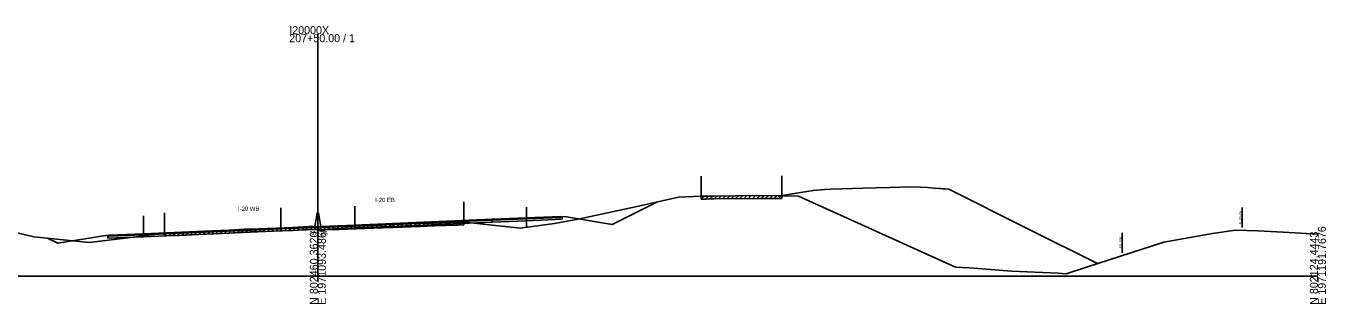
# Model space of a CAD drawing. Extents: x -4026 to 9638, y -10 to 19609.
# Drawn here: x 6247.9 to 6702.8, y 8990.3 to 9087.4 of the extents above; entities that cross this region are included whole.
import ezdxf

# ---------------------------------------------------------------- set-up
doc = ezdxf.new("R2010")
doc.units = 0
for name, color, linetype in [('RD_EX_Road', 7, 'Continuous'), ('RD_GPK_XS_Cell', 7, 'Continuous'), ('RD_PD_ALT1_TrvlWay', 7, 'Continuous'), ('RD_TX_Misc1', 7, 'Continuous'), ('RD_XS_Base', 7, 'Continuous'), ('RD_XS_ExGround', 7, 'Continuous'), ('RD_XS_ExPaveRet', 7, 'Continuous'), ('RD_XS_ExRW', 7, 'Continuous'), ('RD_XS_Greenside', 7, 'Continuous'), ('RD_XS_MedBWall', 7, 'Continuous'), ('RD_XS_NewRW', 7, 'Continuous'), ('RD_XS_Pave', 7, 'Continuous'), ('RD_XS_PaveOvlay', 7, 'Continuous'), ('RD_XS_TieSlope', 7, 'Continuous'), ('RD_XS_TX_Elev_EX', 7, 'Continuous')]:
    doc.layers.add(name, color=color, linetype=linetype)

msp = doc.modelspace()

# ---------------------------------------------------------------- linework, layer by layer
at = {"layer": 'RD_EX_Road'}
for p, q in [((6484.19, 9034.95), (6484.19, 9027.95)), ((6512.37, 9035.12), (6512.37, 9028.12)), ((6296.35, 9022.09), (6296.35, 9015.09)), ((6401.07, 9025.94), (6401.07, 9018.94))]:
    msp.add_line(p, q, dxfattribs=at)
at = {"layer": 'RD_GPK_XS_Cell'}
for p, q in [((6350, 9000), (6350, 9084.57)), ((6000, 9000), (6350, 9000)), ((6350, 9000), (6700, 9000))]:
    msp.add_line(p, q, dxfattribs=at)
at = {"layer": 'RD_PD_ALT1_TrvlWay'}
for p, q in [((6337, 9023.84), (6337, 9016.84)), ((6363, 9024.5), (6363, 9017.5)), ((6423, 9024.13), (6423, 9017.13)), ((6289, 9021.08), (6289, 9014.08))]:
    msp.add_line(p, q, dxfattribs=at)
at = {"layer": 'RD_XS_Base'}
for points in [[(6351, 9017.05), (6363, 9017.54)], [(6363, 9017.54), (6387, 9018.55), (6411, 9019.56)], [(6411, 9018.89), (6387, 9017.88), (6363, 9016.87)], [(6363, 9016.87), (6363, 9017.54)], [(6411, 9019.56), (6423, 9020.06)], [(6411, 9018.89), (6411, 9019.56)], [(6423, 9019.39), (6411, 9018.89)], [(6435.5, 9020.59), (6435, 9020.57), (6423, 9020.06)], [(6423, 9020.06), (6423, 9019.39)], [(6423, 9019.39), (6435.5, 9019.92)], [(6435.5, 9019.92), (6435.5, 9020.59)], [(6276.5, 9013.96), (6277, 9013.98), (6289, 9014.48)], [(6276.5, 9013.29), (6276.5, 9013.96)], [(6289, 9013.81), (6276.5, 9013.29)], [(6337, 9016.5), (6313, 9015.49), (6289, 9014.48)], [(6289, 9013.81), (6313, 9014.82), (6337, 9015.83)], [(6289, 9014.48), (6289, 9013.81)], [(6289, 9014.48), (6289, 9014.48), (6289, 9013.81), (6289, 9013.81)], [(6349, 9017.01), (6337, 9016.5)], [(6337, 9015.83), (6337, 9016.5)], [(6337, 9015.83), (6349, 9016.34)], [(6349, 9016.34), (6349, 9017.01)], [(6351, 9016.38), (6351, 9017.05)], [(6363, 9016.87), (6351, 9016.38)]]:
    msp.add_lwpolyline(points, dxfattribs=at)
at = {"layer": 'RD_XS_ExGround'}
msp.add_line((6518.17, 9028.02), (6573.12, 9003.21), dxfattribs=at)
for points in [[(6228.2, 9019.01), (6250.12, 9013.9), (6250.65, 9013.79), (6269.98, 9011.79), (6286.48, 9013.74), (6296.35, 9015.09), (6298.88, 9015.18), (6301.43, 9015.28), (6308.19, 9015.59), (6318.96, 9016.09), (6324.38, 9016.42), (6326.35, 9016.48), (6341.28, 9016.99), (6346.9, 9017.32), (6348.08, 9017.37), (6350, 9017.25), (6350.57, 9017.22), (6351.08, 9017.17), (6352.13, 9017.2), (6357.42, 9017.29), (6366.28, 9017.62), (6379.5, 9018.19), (6385.67, 9018.4), (6390.81, 9018.59), (6399.02, 9018.87), (6401.07, 9018.94), (6405.81, 9018.42), (6420.8, 9016.83), (6432.83, 9018.45), (6441.06, 9019.88), (6457.34, 9023.42), (6461.13, 9024.24), (6475.22, 9027.36), (6476.27, 9027.59), (6478.63, 9027.69), (6484.19, 9027.95), (6485.79, 9027.96), (6486.9, 9027.99), (6488.56, 9028), (6503.75, 9028.19), (6512.04, 9028.12), (6512.37, 9028.12), (6518.17, 9028.02)], [(6573.12, 9003.21), (6577.96, 9002.97), (6592.87, 9001.72), (6609.14, 9001.02), (6611.93, 9000.88), (6619.01, 9003.11), (6646.1, 9011.92), (6663.1, 9014.9), (6671.2, 9016.13), (6679.01, 9015.8), (6687.81, 9015.38), (6700, 9014.71)]]:
    msp.add_lwpolyline(points, dxfattribs=at)
at = {"layer": 'RD_XS_ExPaveRet'}
for p, q in [((6484.19, 9026.95), (6485.2, 9027.96)), ((6484.19, 9026.95), (6484.19, 9027.95)), ((6484.19, 9026.95), (6485.79, 9026.96)), ((6485.69, 9026.96), (6486.71, 9027.98)), ((6485.79, 9026.96), (6486.9, 9026.99)), ((6486.9, 9026.99), (6488.56, 9027)), ((6487.19, 9026.99), (6488.2, 9028)), ((6488.56, 9027), (6503.75, 9027.19)), ((6488.69, 9027), (6489.7, 9028.02)), ((6490.19, 9027.02), (6491.2, 9028.04)), ((6491.69, 9027.04), (6492.7, 9028.05)), ((6493.19, 9027.06), (6494.2, 9028.07)), ((6494.69, 9027.08), (6495.7, 9028.09)), ((6496.19, 9027.1), (6497.2, 9028.11)), ((6497.69, 9027.12), (6498.7, 9028.13)), ((6499.19, 9027.13), (6500.2, 9028.15)), ((6500.69, 9027.15), (6501.7, 9028.16)), ((6502.19, 9027.17), (6503.2, 9028.18)), ((6503.69, 9027.19), (6504.68, 9028.18)), ((6503.75, 9027.19), (6512.04, 9027.12)), ((6505.19, 9027.18), (6506.18, 9028.17)), ((6506.69, 9027.17), (6507.68, 9028.16)), ((6508.19, 9027.15), (6509.18, 9028.15)), ((6509.69, 9027.14), (6510.68, 9028.14)), ((6511.19, 9027.13), (6512.18, 9028.12)), ((6512.04, 9027.12), (6512.37, 9027.12)), ((6512.37, 9028.12), (6512.37, 9027.12)), ((6362.35, 9016.47), (6363.39, 9017.51)), ((6363.85, 9016.53), (6364.89, 9017.57)), ((6365.35, 9016.58), (6366.39, 9017.62)), ((6366.85, 9016.64), (6367.89, 9017.69)), ((6368.35, 9016.71), (6369.39, 9017.75)), ((6369.85, 9016.77), (6370.89, 9017.82)), ((6371.35, 9016.84), (6372.39, 9017.88)), ((6372.85, 9016.9), (6373.89, 9017.95)), ((6374.35, 9016.97), (6375.39, 9018.01)), ((6375.85, 9017.03), (6376.89, 9018.08)), ((6377.35, 9017.1), (6378.39, 9018.14)), ((6378.85, 9017.16), (6379.89, 9018.2)), ((6380.35, 9017.22), (6381.38, 9018.25)), ((6381.85, 9017.27), (6382.88, 9018.3)), ((6383.35, 9017.32), (6384.38, 9018.35)), ((6384.85, 9017.37), (6385.88, 9018.41)), ((6385.67, 9017.4), (6390.81, 9017.59)), ((6386.35, 9017.42), (6387.39, 9018.46)), ((6387.85, 9017.48), (6388.89, 9018.52)), ((6389.35, 9017.54), (6390.39, 9018.57)), ((6390.81, 9017.59), (6399.02, 9017.87)), ((6390.85, 9017.59), (6391.88, 9018.63)), ((6392.35, 9017.64), (6393.38, 9018.68)), ((6393.85, 9017.69), (6394.88, 9018.73)), ((6395.35, 9017.74), (6396.38, 9018.78)), ((6396.85, 9017.79), (6397.88, 9018.83)), ((6398.35, 9017.84), (6399.38, 9018.88)), ((6399.02, 9017.87), (6401.07, 9017.94)), ((6399.85, 9017.9), (6400.89, 9018.93)), ((6401.07, 9018.94), (6401.07, 9017.94)), ((6296.35, 9014.09), (6297.39, 9015.13)), ((6296.35, 9014.09), (6296.35, 9015.09)), ((6296.35, 9014.09), (6298.88, 9014.18)), ((6297.85, 9014.15), (6298.89, 9015.18)), ((6298.88, 9014.18), (6301.43, 9014.28)), ((6299.35, 9014.2), (6300.39, 9015.24)), ((6300.85, 9014.26), (6301.89, 9015.3)), ((6301.43, 9014.28), (6308.19, 9014.59)), ((6302.35, 9014.32), (6303.4, 9015.37)), ((6303.85, 9014.39), (6304.9, 9015.44)), ((6305.35, 9014.46), (6306.4, 9015.51)), ((6306.85, 9014.53), (6307.9, 9015.58)), ((6308.19, 9014.59), (6318.96, 9015.09)), ((6308.35, 9014.6), (6309.4, 9015.65)), ((6309.85, 9014.67), (6310.9, 9015.72)), ((6311.35, 9014.74), (6312.4, 9015.79)), ((6312.85, 9014.81), (6313.9, 9015.86)), ((6314.35, 9014.88), (6315.4, 9015.93)), ((6315.85, 9014.95), (6316.9, 9016)), ((6317.35, 9015.02), (6318.4, 9016.06)), ((6318.85, 9015.09), (6319.91, 9016.15)), ((6318.96, 9015.09), (6324.38, 9015.42)), ((6320.35, 9015.17), (6321.41, 9016.24)), ((6321.85, 9015.26), (6322.91, 9016.33)), ((6323.35, 9015.35), (6324.41, 9016.42)), ((6324.38, 9015.42), (6326.35, 9015.48)), ((6324.85, 9015.43), (6325.88, 9016.46)), ((6326.35, 9015.48), (6327.38, 9016.51)), ((6326.35, 9015.48), (6341.28, 9015.99)), ((6327.85, 9015.53), (6328.88, 9016.56)), ((6329.35, 9015.58), (6330.38, 9016.61)), ((6330.85, 9015.63), (6331.88, 9016.66)), ((6332.35, 9015.68), (6333.38, 9016.72)), ((6333.85, 9015.73), (6334.88, 9016.77)), ((6335.35, 9015.78), (6336.38, 9016.82)), ((6336.85, 9015.83), (6337.88, 9016.87)), ((6338.35, 9015.89), (6339.38, 9016.92)), ((6339.85, 9015.94), (6340.88, 9016.97)), ((6341.28, 9015.99), (6346.9, 9016.32)), ((6341.35, 9015.99), (6342.41, 9017.05)), ((6342.85, 9016.08), (6343.91, 9017.14)), ((6344.35, 9016.17), (6345.41, 9017.23)), ((6345.85, 9016.26), (6346.91, 9017.32)), ((6346.9, 9016.32), (6348.08, 9016.37)), ((6347.35, 9016.34), (6348.36, 9017.35)), ((6348.08, 9016.37), (6350, 9016.25)), ((6348.85, 9016.32), (6349.79, 9017.26)), ((6350, 9016.25), (6350.57, 9016.22)), ((6350.35, 9016.23), (6351.3, 9017.17)), ((6350.57, 9016.22), (6351.08, 9016.17)), ((6351.08, 9016.17), (6352.13, 9016.2)), ((6351.85, 9016.19), (6352.87, 9017.21)), ((6352.13, 9016.2), (6357.42, 9016.29)), ((6353.35, 9016.22), (6354.37, 9017.24)), ((6354.85, 9016.24), (6355.87, 9017.26)), ((6356.35, 9016.27), (6357.37, 9017.29)), ((6357.42, 9016.29), (6366.28, 9016.62)), ((6357.85, 9016.3), (6358.89, 9017.34)), ((6359.35, 9016.36), (6360.39, 9017.4)), ((6360.85, 9016.41), (6361.89, 9017.45)), ((6366.28, 9016.62), (6379.5, 9017.19)), ((6379.5, 9017.19), (6385.67, 9017.4))]:
    msp.add_line(p, q, dxfattribs=at)
at = {"layer": 'RD_XS_ExRW'}
msp.add_line((6631.53, 9008.18), (6631.53, 9015.18), dxfattribs=at)
at = {"layer": 'RD_XS_Greenside'}
for points in [[(6435, 9020.9), (6437, 9020.74)], [(6437, 9020.74), (6453, 9018.07)], [(6275, 9014.16), (6259, 9011.49)], [(6277, 9014.32), (6275, 9014.16)]]:
    msp.add_lwpolyline(points, dxfattribs=at)
at = {"layer": 'RD_XS_MedBWall'}
for points in [[(6349, 9017.34), (6349.75, 9022.05), (6350.25, 9022.05), (6351, 9017.38)], [(6349, 9016.34), (6349, 9017.34)], [(6351, 9016.34), (6349, 9016.34)], [(6351, 9017.38), (6351, 9016.34)]]:
    msp.add_lwpolyline(points, dxfattribs=at)
at = {"layer": 'RD_XS_NewRW'}
msp.add_line((6673.48, 9017.04), (6673.48, 9024.04), dxfattribs=at)
at = {"layer": 'RD_XS_Pave'}
for points in [[(6510.94, 9028.16), (6511.33, 9027.96), (6515.34, 9028.63), (6523.34, 9029.98), (6525.94, 9030.19), (6527.35, 9030.3), (6529.49, 9030.39), (6533.35, 9030.55), (6540.85, 9030.75), (6545.36, 9030.87), (6550.02, 9031), (6557.37, 9031.2), (6560.93, 9031.06), (6563.37, 9030.97), (6565.72, 9030.78), (6567.37, 9030.65), (6567.68, 9030.63), (6568.11, 9030.59), (6568.6, 9030.55), (6569.55, 9030.48), (6570.88, 9030.37), (6598.26, 9016.72), (6623.08, 9004.35)], [(6363, 9017.71), (6351, 9017.22)], [(6351, 9017.05), (6363, 9017.54)], [(6411, 9019.73), (6387, 9018.72), (6363, 9017.71)], [(6363, 9017.54), (6387, 9018.55), (6411, 9019.56)], [(6363, 9017.71), (6363, 9017.54)], [(6411, 9019.73), (6423, 9020.23)], [(6423, 9020.06), (6411, 9019.56)], [(6411, 9019.56), (6411, 9019.73)], [(6435, 9020.74), (6423, 9020.23)], [(6423, 9020.06), (6435, 9020.57)], [(6423, 9020.23), (6423, 9020.06)], [(6435, 9020.57), (6435, 9020.74)], [(6277, 9014.15), (6289, 9014.65)], [(6289, 9014.48), (6277, 9013.98)], [(6277, 9013.98), (6277, 9014.15)], [(6289, 9014.65), (6313, 9015.66), (6337, 9016.67)], [(6337, 9016.5), (6313, 9015.49), (6289, 9014.48)], [(6289, 9014.65), (6289, 9014.65), (6289, 9014.48), (6289, 9014.48)], [(6289, 9014.48), (6289, 9014.65)], [(6337, 9016.67), (6349, 9017.18)], [(6349, 9017.01), (6337, 9016.5)], [(6337, 9016.5), (6337, 9016.67)], [(6349, 9017.18), (6349, 9017.01)], [(6351, 9017.22), (6351, 9017.05)]]:
    msp.add_lwpolyline(points, dxfattribs=at)
at = {"layer": 'RD_XS_PaveOvlay'}
for points in [[(6363, 9017.88), (6351, 9017.38)], [(6351, 9017.22), (6363, 9017.71)], [(6411, 9019.9), (6387, 9018.89), (6363, 9017.88)], [(6363, 9017.71), (6387, 9018.72), (6411, 9019.73)], [(6363, 9017.88), (6363, 9017.71)], [(6411, 9019.9), (6423, 9020.4)], [(6423, 9020.23), (6411, 9019.73)], [(6411, 9019.73), (6411, 9019.9)], [(6423, 9020.4), (6435, 9020.9)], [(6435, 9020.74), (6423, 9020.23)], [(6423, 9020.4), (6423, 9020.23)], [(6435, 9020.9), (6435, 9020.74)], [(6277, 9014.32), (6289, 9014.82)], [(6289, 9014.65), (6277, 9014.15)], [(6277, 9014.15), (6277, 9014.32)], [(6289, 9014.82), (6313, 9015.83), (6337, 9016.84)], [(6337, 9016.67), (6313, 9015.66), (6289, 9014.65)], [(6289, 9014.65), (6289, 9014.82)], [(6289, 9014.82), (6289, 9014.82), (6289, 9014.65), (6289, 9014.65)], [(6337, 9016.84), (6349, 9017.34)], [(6349, 9017.18), (6337, 9016.67)], [(6337, 9016.84), (6337, 9016.67)], [(6349, 9017.34), (6349, 9017.18)], [(6351, 9017.38), (6351, 9017.22)]]:
    msp.add_lwpolyline(points, dxfattribs=at)
at = {"layer": 'RD_XS_TieSlope'}
for points in [[(6453, 9018.07), (6468.69, 9025.91)], [(6259, 9011.49), (6255.38, 9013.3)]]:
    msp.add_lwpolyline(points, dxfattribs=at)

# ---------------------------------------------------------------- texts
at = {"layer": 'RD_GPK_XS_Cell'}
for s, p in [('I20000X', (6340, 9084.57)), ('207+50.00 / 1', (6340, 9081.77))]:
    msp.add_text(s, height=2.8, dxfattribs=at).set_placement(p)
for s, p in [('N 802460.3620', (6350, 8990)), ('E 1971093.4860', (6352.8, 8990)), ('N 802124.4443', (6700, 8990)), ('E 1971191.7676', (6702.8, 8990))]:
    msp.add_text(s, height=2.8, rotation=90, dxfattribs=at).set_placement(p)
at = {"layer": 'RD_TX_Misc1'}
for s, p in [('I-20 EB', (6370.06, 9025.89)), ('I-20 WB', (6322.06, 9022.83))]:
    msp.add_text(s, height=1.5, dxfattribs=at).set_placement(p)
at = {"layer": 'RD_XS_ExRW'}
msp.add_text('EX. R/W ', height=0.75, rotation=90, dxfattribs=at).set_placement((6631.27, 9009.86))
at = {"layer": 'RD_XS_NewRW'}
msp.add_text('NEW R/W ', height=0.75, rotation=90, dxfattribs=at).set_placement((6673.23, 9018.18))
at = {"layer": 'RD_XS_TX_Elev_EX'}
msp.add_text('301.25', height=1.5, dxfattribs=at).set_placement((6347.1, 9014.25))

doc.saveas('drawing.dxf')
